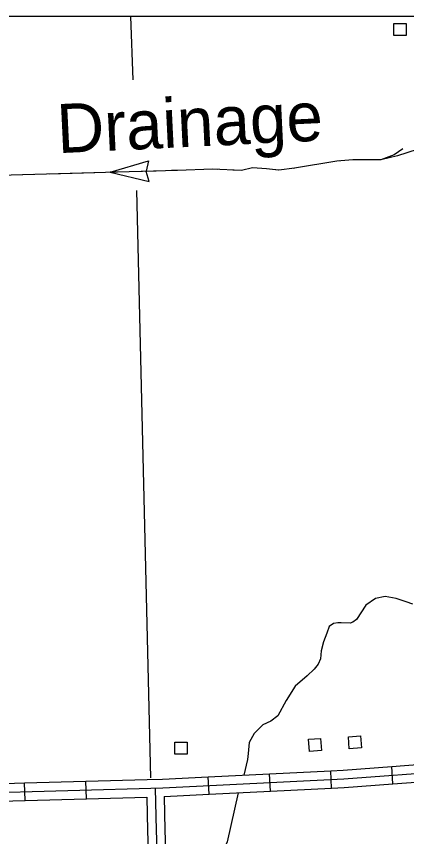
# Model space of a CAD drawing. Extents: x 1084508 to 1142749, y 1057638 to 1093403.
# Drawn here: x 1133393 to 1134448, y 1091185 to 1093403 of the extents above; entities that cross this region are included whole.
import ezdxf

# ---------------------------------------------------------------- set-up
doc = ezdxf.new("R2010")
doc.units = 0
for name, color, linetype in [('DSN_DRFT_Named-Boundary', 7, 'Continuous'), ('Level 32', 7, 'Continuous'), ('Level 35', 7, 'Continuous'), ('Level 43', 7, 'Continuous'), ('Level 5', 7, 'Continuous'), ('Level 56', 7, 'Continuous')]:
    doc.layers.add(name, color=color, linetype=linetype)

msp = doc.modelspace()

# ---------------------------------------------------------------- linework, layer by layer
at = {"layer": 'DSN_DRFT_Named-Boundary'}
msp.add_lwpolyline([(1084507.9, 1057640), (1142749.2, 1057640), (1142749.2, 1093403.4), (1084507.9, 1093403.4)], close=True, dxfattribs=at)
at = {"layer": 'Level 32'}
for p, q in [((1134079.9, 1091307.9), (1134077.5, 1091355)), ((1134245.4, 1091316.2), (1134243.1, 1091363.2)), ((1134411.3, 1091327.9), (1134407.8, 1091374.8)), ((1133582.6, 1091287.7), (1133581.3, 1091334.8)), ((1133914.4, 1091299.7), (1133912, 1091346.7)), ((1133417, 1091283.1), (1133415.6, 1091330.2))]:
    msp.add_line(p, q, dxfattribs=at)
for points in [[(1130436.1, 1091198.4), (1130576.8, 1091203.1), (1130731.9, 1091205.9), (1130882.8, 1091211.5), (1131179.7, 1091224), (1131462.2, 1091238.1), (1131722.7, 1091257.6), (1131765.9, 1091265.3), (1131820.6, 1091269.7), (1132138, 1091271.2), (1132203, 1091274.2), (1133018, 1091295.6), (1133788.8, 1091317), (1134278.3, 1091341.4), (1134569.9, 1091363.5), (1134995.1, 1091385), (1135689.9, 1091408.6), (1135954.9, 1091418.2), (1136135, 1091427.8), (1136329.2, 1091437.4)], [(1134407.8, 1091374.8), (1134568.4, 1091387), (1134573.6, 1091387.3)], [(1133912, 1091346.7), (1134077.5, 1091355)], [(1134077.5, 1091355), (1134243.1, 1091363.2)], [(1134243.1, 1091363.2), (1134276.8, 1091364.9), (1134407.8, 1091374.8)], [(1133415.6, 1091330.2), (1133581.3, 1091334.8)], [(1133581.3, 1091334.8), (1133747, 1091339.4)], [(1133747, 1091339.4), (1133787.9, 1091340.5), (1133912, 1091346.7)], [(1134411.3, 1091327.9), (1134571.4, 1091340), (1134576, 1091340.3)], [(1133250, 1091325.6), (1133415.6, 1091330.2)], [(1133768.8, 1091316.5), (1133771.2, 1091201.9), (1133785.7, 1090812.3), (1133798.4, 1090431.7), (1133815.7, 1090034.9), (1133829.6, 1089655.9), (1133841.6, 1089326.4)], [(1134079.9, 1091307.9), (1134245.4, 1091316.2)], [(1134245.4, 1091316.2), (1134279.7, 1091317.9), (1134411.3, 1091327.9)], [(1133582.6, 1091287.7), (1133745.8, 1091292.3)], [(1133745.8, 1091292.3), (1133747.7, 1091201.2), (1133749.6, 1091149.9)], [(1133792.8, 1091293.6), (1133914.4, 1091299.7)], [(1133792.8, 1091293.6), (1133794.7, 1091202.6), (1133796.6, 1091151.7)], [(1133914.4, 1091299.7), (1134079.9, 1091307.9)], [(1133251.3, 1091278.5), (1133417, 1091283.1)], [(1133417, 1091283.1), (1133582.6, 1091287.7)]]:
    msp.add_lwpolyline(points, dxfattribs=at)
at = {"layer": 'Level 35'}
for points in [[(1134465.3, 1091813.4), (1134447.3, 1091819.8), (1134420.3, 1091829.2), (1134389.9, 1091834.8), (1134364.3, 1091828.8), (1134337.7, 1091810.8), (1134312.5, 1091772.1), (1134302.8, 1091765), (1134295.3, 1091762), (1134271.2, 1091763.1), (1134262.6, 1091763.1), (1134250.6, 1091761.2), (1134239, 1091753.7), (1134232.9, 1091735.3), (1134223.9, 1091712.4), (1134217.6, 1091687.2), (1134215.3, 1091666.2), (1134209.3, 1091651.2), (1134198.4, 1091638), (1134178.9, 1091619.6), (1134146.6, 1091591.8), (1134122.2, 1091553.5), (1134099.7, 1091512.2), (1134081.3, 1091497.2), (1134059.1, 1091487.8), (1134035.9, 1091464.1), (1134022.3, 1091439.3), (1134019.7, 1091409.7), (1134017.9, 1091394), (1134007.9, 1091351.5)], [(1133992.6, 1091303.6), (1133962.8, 1091170.9), (1133950.1, 1091145.3), (1133939.6, 1091135.1), (1133924.9, 1091116.3), (1133918.9, 1091091.2), (1133916.7, 1091067.5), (1133913.3, 1091045.7), (1133909.2, 1091011.9), (1133897.5, 1090974.7), (1133882.1, 1090943.6), (1133882.9, 1090913.1), (1133887.4, 1090879.7), (1133888.2, 1090839.9), (1133901.7, 1090797.8), (1133901.7, 1090780.6), (1133896.4, 1090756.1), (1133884.8, 1090728.7), (1133873.5, 1090685.5), (1133871.3, 1090657.4), (1133872.4, 1090602.5), (1133873.1, 1090539.4), (1133874.3, 1090495)]]:
    msp.add_lwpolyline(points, dxfattribs=at)
at = {"layer": 'Level 43'}
for p, q in [((1133647.2, 1092981.7), (1133750.5, 1093012.4)), ((1133750.5, 1093012.4), (1133743.8, 1092984.5)), ((1133647.2, 1092981.7), (1133752, 1092956.6)), ((1133752, 1092956.6), (1133743.8, 1092984.1))]:
    msp.add_line(p, q, dxfattribs=at)
for points in [[(1134522.1, 1093072.9), (1134500.4, 1093058.6), (1134476.6, 1093043.7), (1134423.7, 1093026.7), (1134378.6, 1093015.6), (1134302.9, 1093015.6), (1134259.8, 1093012.1), (1134145.5, 1092992.8), (1134102.4, 1092987.5), (1134069, 1092991), (1134032, 1092993.6), (1134002.1, 1092986.6), (1133923.8, 1092990.1), (1133828.9, 1092986.6), (1133698.3, 1092983.1), (1133314, 1092972.5)], [(1134438.1, 1093045.1), (1134414.1, 1093029.1), (1134378.6, 1093015.6), (1134306.8, 1093015.6)], [(1134265.5, 1093012.6), (1134259.8, 1093012.1), (1134145.5, 1092992.8), (1134142.8, 1092992.4)], [(1133440.2, 1092976), (1133315.9, 1092972.6)], [(1133543.7, 1092978.8), (1133481.6, 1092977.1)], [(1133605.8, 1092980.5), (1133543.7, 1092978.8)], [(1133771.5, 1092985.1), (1133698.3, 1092983.1), (1133647.2, 1092981.7)], [(1133937.1, 1092989.5), (1133923.8, 1092990.1), (1133828.9, 1092986.6), (1133812.9, 1092986.2)], [(1134101.7, 1092987.6), (1134069, 1092991), (1134032, 1092993.6), (1134002.1, 1092986.6), (1133978.5, 1092987.7)]]:
    msp.add_lwpolyline(points, dxfattribs=at)
at = {"layer": 'Level 5'}
msp.add_line((1133702, 1093403.4), (1133708.2, 1093232.2), dxfattribs=at)
msp.add_lwpolyline([(1133718.3, 1092932.7), (1133756.1, 1091343.8)], dxfattribs=at)
at = {"layer": 'Level 56'}
for points in [[(1134413.8, 1093351.6), (1134413.8, 1093384.2), (1134446.5, 1093384.2), (1134446.5, 1093351.6)], [(1134215.4, 1091450.8), (1134217.9, 1091418.2), (1134185.2, 1091415.8), (1134182.8, 1091448.3)], [(1134323.5, 1091457.9), (1134326, 1091425.4), (1134293.3, 1091422.9), (1134290.9, 1091455.5)], [(1133822, 1091408.2), (1133822, 1091440.9), (1133854.8, 1091440.9), (1133854.8, 1091408.2)]]:
    msp.add_lwpolyline(points, close=True, dxfattribs=at)

# ---------------------------------------------------------------- texts
at = {"layer": 'Level 43'}
msp.add_text('Drainage', height=132.58, rotation=2.7668, dxfattribs=at).set_placement((1133505.7, 1093033.3))

doc.saveas('drawing.dxf')
